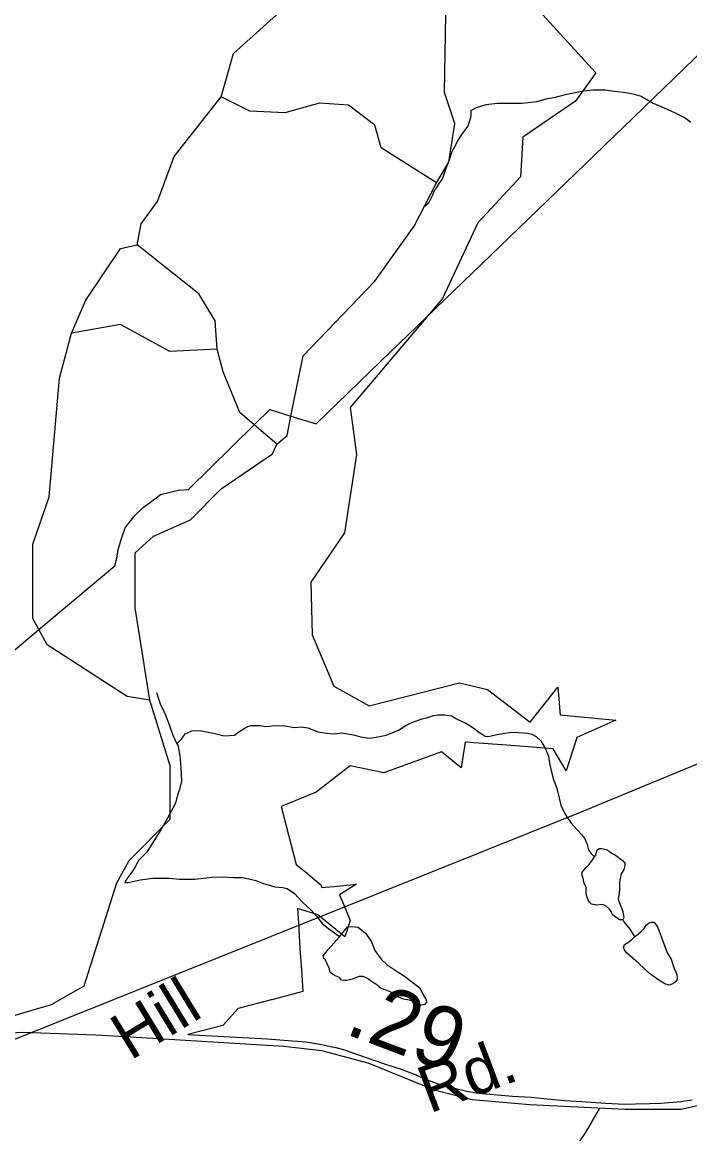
# Model space of a CAD drawing. Extents: x 2001466 to 31450019, y -30647475 to 847247.
# Drawn here: x 2032407 to 2035119, y 693124 to 697636 of the extents above; entities that cross this region are included whole.
import ezdxf

# ---------------------------------------------------------------- set-up
doc = ezdxf.new("R2010")
doc.units = 0
for name, color, linetype in [('Exist Boundary Political City Limit New', 7, 'Continuous'), ('Exist Hydrographic Creek Single Shore', 7, 'Continuous'), ('Exist Hydrographic Misc Water Feature', 7, 'Continuous'), ('Exist Road Non-System Type 51', 7, 'Continuous'), ('Exist Road Secondary Mileage Hundredths English Label', 7, 'Continuous'), ('Exist Road Secondary Type 51 Attributed', 7, 'Continuous'), ('Exist Road Secondary Type 51 Label', 7, 'Continuous'), ('Exist Utilities Electrical Transmission Line', 7, 'Continuous'), ('Map Preparation Boundary City Limit Buffer Line', 7, 'Continuous')]:
    doc.layers.add(name, color=color, linetype=linetype)

msp = doc.modelspace()

# ---------------------------------------------------------------- linework, layer by layer
at = {"layer": 'Exist Boundary Political City Limit New'}
for points in [[(2034464, 697730.9), (2034738.1, 697430.1), (2034654.6, 697315.2), (2034441.8, 697169.4), (2034431.1, 697008.8), (2034258.8, 696822.1), (2034114.5, 696514.2), (2033739.5, 696072.4), (2033765.1, 695881.1)], [(2033765.1, 695881.1), (2033716.8, 695563.7), (2033580.5, 695363.7), (2033585.5, 695148.8), (2033673, 694940.3), (2033817.4, 694860.5), (2034183.4, 694955.1), (2034298.2, 694927.7), (2034470.8, 694795.2), (2034583.1, 694936.5), (2034593.1, 694824.8), (2034819.2, 694802.5), (2034660.4, 694732.4), (2034655, 694715.1), (2034617.9, 694596.7), (2034564.6, 694687.1), (2034412.1, 694698.1), (2034207.2, 694714.1), (2034190.4, 694608.9), (2034111, 694674.3), (2033876, 694589.8), (2033740.4, 694618.2), (2033602.1, 694511.2), (2033459.8, 694453.1), (2033521, 694217.2), (2033558.8, 694186.6), (2033621.8, 694133.1), (2033622.8, 694123.4), (2033673.6, 694127.8), (2033765, 694136.7), (2033696.5, 694093.8), (2033712.4, 694055.4), (2033739.6, 693989.1), (2033717.5, 693922.9), (2033607.8, 694013.1), (2033526.1, 694038.7), (2033529.5, 693979.1), (2033535.4, 693875.5), (2033541.4, 693789.1), (2033547.5, 693700.9), (2033421, 693668), (2033418.4, 693667.3), (2033285.4, 693631.9), (2033221.9, 693562.9), (2033080.1, 693526.9), (2033102.6, 693525.6), (2033403.9, 693508.8), (2033504.2, 693500.6), (2033525.2, 693499.6), (2033559.2, 693496.6), (2033625, 693485.9), (2033660, 693478.1), (2033682, 693473.8), (2033713.2, 693465.8), (2033742.9, 693455), (2033800.1, 693435), (2033878.9, 693407.9), (2033947.2, 693385.6), (2034003.5, 693364.5), (2034048.2, 693344.8), (2034112.6, 693321.4), (2034168.6, 693307.3), (2034214.2, 693297), (2034252, 693290.2), (2034292.5, 693285.8), (2034352.6, 693280.6), (2034398.9, 693277), (2034474.9, 693272.1), (2034527, 693267.4), (2034609.9, 693259.4), (2034681.1, 693255.6), (2034777.5, 693248.8), (2034854.6, 693244.7), (2034898.9, 693245.1), (2034956.6, 693246.3), (2035000, 693247.8), (2035084.1, 693254.8), (2035097.5, 693257.2), (2035129.4, 693261.6)]]:
    msp.add_lwpolyline(points, dxfattribs=at)
at = {"layer": 'Exist Hydrographic Creek Single Shore'}
msp.add_line((2033441.4, 695923.8), (2033350.4, 696001.3), dxfattribs=at)
for points in [[(2033215.5, 697332.7), (2033265.3, 697508.9), (2033681.3, 697884.3), (2033815.4, 698091.5), (2033823.4, 698160.3), (2034114.4, 698541.4)], [(2034090.4, 696983.5), (2034140.5, 697067.7), (2034165.5, 697224.8), (2034123.4, 697350.2), (2034131.4, 697825.9), (2034223.3, 697984.8), (2034223.5, 698375.2), (2034206.5, 698500.3)], [(2032874.5, 696732.6), (2032890.5, 696817.6), (2032957.3, 696908.1), (2033024.4, 697090.5), (2033215.5, 697332.7)], [(2034090.4, 696983.5), (2033865.3, 697125.9), (2033840.5, 697218.2), (2033732.4, 697299.2), (2033615.3, 697308.1), (2033474.4, 697268.4), (2033332.3, 697274.6), (2033215.5, 697332.7)], [(2033499.3, 696037.5), (2033549.3, 696282.5), (2033840.3, 696585), (2033999.4, 696808.2), (2034090.4, 696983.5)], [(2032607.3, 696373.8), (2032666.3, 696507.2), (2032807.4, 696717.6), (2032874.5, 696732.6)], [(2033199.3, 696309.3), (2033191.3, 696424.4), (2033124.4, 696534), (2032874.5, 696732.6)], [(2033199.3, 696309.3), (2033007.3, 696300.1), (2032807.4, 696409.2), (2032607.3, 696373.8)], [(2032475, 695170.5), (2032450.4, 695215.6), (2032450.4, 695517.5), (2032516.4, 695709.7), (2032558.3, 696191.2), (2032607.3, 696373.8)], [(2033350.4, 696001.3), (2033291.3, 696051.6), (2033224.3, 696216.9), (2033199.3, 696309.3)], [(2033441.4, 695923.8), (2033483.3, 695959.1), (2033499.3, 696037.5)], [(2032925.3, 694884.3), (2032866.3, 695259.6), (2032866.3, 695482.7), (2032941.3, 695550.1), (2033091.4, 695615.9), (2033216.3, 695741.4), (2033424.4, 695884.7), (2033441.4, 695923.8)], [(2032925.3, 694884.3), (2032833.2, 694899.4), (2032508.2, 695109.4), (2032475, 695170.5)], [(2031493.2, 693433.8), (2031651.3, 693440.4), (2031893.3, 693383), (2032030.3, 693404), (2032159, 693521.9), (2032243.2, 693566.5), (2032526.3, 693649), (2032659.4, 693725), (2032792.2, 694142.3), (2032842.3, 694233.1), (2033008.4, 694400.4), (2033008.4, 694616.9), (2032925.3, 694884.3)]]:
    msp.add_lwpolyline(points, dxfattribs=at)
at = {"layer": 'Exist Hydrographic Misc Water Feature'}
for points in [[(2034230.5, 697277.8), (2034252.4, 697289.8), (2034292.4, 697301.8), (2034336.3, 697307.9), (2034394.3, 697307.9), (2034438.2, 697307.9), (2034498.3, 697313.9), (2034542.1, 697326), (2034568.2, 697329.9), (2034620.3, 697343.9), (2034688.1, 697358), (2034726.3, 697362.1), (2034776.3, 697362.1), (2034802.2, 697358.1), (2034848.3, 697352.1), (2034876.2, 697348.1), (2034898.3, 697342.2), (2034922.3, 697336.2), (2034970.3, 697308.2), (2035006.2, 697292.3), (2035030.2, 697282.2), (2035060.3, 697268.3), (2035100.3, 697248.3), (2035124.3, 697230.3)], [(2034230.5, 697277.8), (2034230.5, 697271.8), (2034230.5, 697253.8), (2034218.4, 697213.8), (2034208.3, 697201.7), (2034192.3, 697179.7), (2034174.3, 697151.7), (2034166.5, 697133.8), (2034152.6, 697109.8), (2034142.5, 697077.8), (2034128.6, 697041.7), (2034114.4, 697001.7), (2034100.5, 696981.7), (2034090.6, 696965.7), (2034084.7, 696955.7)], [(2034084.7, 696955.7), (2034080.6, 696951.7), (2034072.6, 696931.7), (2034064.6, 696915.7), (2034056.6, 696899.7), (2034048.6, 696893.7), (2034042.6, 696887.7)], [(2032954, 694915.3), (2032954, 694911.3), (2032968, 694869.3), (2032987.9, 694827.4), (2033005.9, 694781.4), (2033020, 694741.4), (2033036, 694707.4)], [(2033036, 694707.4), (2033054.1, 694725.4), (2033070.1, 694747.4), (2033082, 694753.4), (2033095.9, 694759.4), (2033114, 694761.4), (2033133.9, 694759.4), (2033183.9, 694749.5), (2033228, 694739.5), (2033270, 694741.6), (2033287.8, 694755.6), (2033319.8, 694775.6), (2033337.9, 694781.6), (2033371.9, 694781.6), (2033398, 694777.6), (2033422, 694779.6), (2033465.8, 694781.7), (2033514, 694773.7), (2033541.9, 694775.7), (2033567.9, 694771.7), (2033610, 694755.8), (2033642, 694749.8), (2033676, 694747.8), (2033705.9, 694751.8), (2033753.9, 694743.9), (2033782, 694735.9), (2033817.9, 694729.9), (2033846, 694733.9), (2033886, 694741.9), (2033935.8, 694761.9), (2033969.8, 694784), (2034001.8, 694798), (2034031.8, 694808), (2034055.8, 694814), (2034077.7, 694822), (2034095.8, 694824), (2034121.8, 694824.1), (2034151.7, 694820.1), (2034171.8, 694808.1), (2034209.8, 694790.1), (2034229.9, 694778.1), (2034247.9, 694766.1), (2034257.7, 694758.1), (2034267.8, 694752.1), (2034275.8, 694746.1), (2034287.9, 694738.1), (2034295.9, 694736.2), (2034307.8, 694738.2), (2034335.9, 694744.2), (2034359.9, 694748.2), (2034393.9, 694754.3), (2034423.8, 694752.3), (2034459.7, 694750.3), (2034477.8, 694746.3), (2034495.8, 694736.2), (2034513.9, 694718.4), (2034533.7, 694686.3), (2034545.8, 694656.3), (2034549.7, 694628.4), (2034555.9, 694598.3), (2034565.9, 694562.4), (2034577.8, 694530.4), (2034589.9, 694480.4), (2034595.9, 694458.4), (2034611.9, 694424.5), (2034619.9, 694410.5), (2034637.9, 694384.5), (2034662.1, 694358.4), (2034679.9, 694338.5), (2034691.8, 694324.5), (2034702.1, 694298.5), (2034708, 694276.5), (2034718.1, 694262.5), (2034728.1, 694252.5), (2034732, 694248.5)], [(2033036, 694707.4), (2033040.1, 694701.4), (2033048.1, 694659.5), (2033052, 694611.4), (2033054.1, 694555.4), (2033046.1, 694521.5), (2033038.1, 694499.4), (2033030.1, 694465.4), (2032998.1, 694405.4), (2032970.2, 694357.4), (2032948.3, 694323.4), (2032914.2, 694267.4), (2032880.2, 694233.4), (2032866.3, 694207.4), (2032852.5, 694185.4), (2032832.4, 694159.4), (2032824.4, 694143.3)], [(2034732, 694248.5), (2034738, 694254.5), (2034740, 694266.5), (2034742.1, 694274.5), (2034746, 694278.5), (2034752.1, 694282.5), (2034762, 694282.6), (2034780, 694278.5), (2034792.1, 694270.6), (2034802, 694262.6), (2034817.9, 694254.6), (2034846, 694232.6), (2034856.1, 694222.6), (2034856.1, 694212.6), (2034852, 694196.6), (2034840.1, 694178.6), (2034833.9, 694146.6), (2034833.9, 694118.6), (2034832.1, 694100.6), (2034828.2, 694074.6), (2034836.2, 694054.7), (2034846.2, 694030.7), (2034850.1, 694010.7), (2034852.2, 694000.7), (2034848.1, 693992.7)], [(2034848.1, 693992.7), (2034834.1, 693992.7), (2034824.1, 693998.7), (2034806.1, 694012.7), (2034800.1, 694026.7), (2034794.2, 694034.7), (2034778.2, 694048.6), (2034764.2, 694054.6), (2034742.1, 694052.6), (2034720.1, 694056.6), (2034712.1, 694064.5), (2034706.2, 694072.5), (2034698.2, 694096.5), (2034698, 694124.5), (2034690, 694140.5), (2034686.1, 694160.5), (2034682, 694172.5), (2034682, 694186.5), (2034698, 694204.5), (2034710.1, 694216.5), (2034724, 694236.5), (2034732, 694248.5)], [(2032824.4, 694143.3), (2032838.4, 694143.4), (2032886.4, 694155.4), (2032938.4, 694161.4), (2033004.3, 694161.5), (2033046.3, 694157.5), (2033108.2, 694157.5), (2033156.2, 694163.5), (2033178.3, 694165.5), (2033224.3, 694167.6), (2033266.3, 694163.6), (2033302.2, 694163.6), (2033340.3, 694155.7), (2033356.3, 694151.7), (2033384.2, 694141.7), (2033434.3, 694125.8), (2033466.2, 694123.8), (2033484.3, 694119.8), (2033514.2, 694099.8), (2033546.2, 694063.8), (2033582.3, 694029.9), (2033604.4, 694005.9), (2033626.4, 693977.9), (2033652.4, 693957.9), (2033676.4, 693939.9), (2033692.4, 693927.9), (2033696.3, 693923.9)], [(2033696.3, 693923.9), (2033722.4, 693955.9), (2033728.3, 693964), (2033744.5, 693966), (2033772.2, 693962), (2033802.3, 693938), (2033824.5, 693906), (2033840.5, 693868), (2033866.3, 693832.1), (2033890.5, 693810.1), (2033930.5, 693782.1), (2033960.4, 693764.1), (2033994.5, 693738.2), (2034022.3, 693716.2), (2034036.5, 693688.2), (2034046.5, 693670.2), (2034050.4, 693658.2), (2034042.4, 693648.2), (2034028.5, 693646.2), (2034004.5, 693656.2), (2033980.5, 693666.1), (2033956.5, 693670.1), (2033932.5, 693680.1), (2033914.5, 693694.1), (2033890.5, 693706.1), (2033866.3, 693714.1), (2033848.5, 693728.1), (2033826.5, 693742.1), (2033810.3, 693754), (2033792.5, 693762), (2033776.5, 693762), (2033748.4, 693752), (2033726.5, 693746), (2033716.6, 693745.9), (2033704.5, 693747.9), (2033696.5, 693757.9), (2033676.4, 693765.9), (2033662.5, 693775.9), (2033656.5, 693781.9), (2033656.3, 693793.9), (2033646.5, 693813.9), (2033636.4, 693834), (2033632.3, 693835.9), (2033630.5, 693846), (2033640.3, 693860), (2033650.4, 693872), (2033696.3, 693923.9)], [(2034848.1, 693992.7), (2034852.2, 693984.6), (2034876.2, 693954.6), (2034892.2, 693928.6), (2034896.1, 693924.7)], [(2034896.1, 693924.7), (2034904.1, 693930.7), (2034922.1, 693944.7), (2034934.2, 693956.7), (2034942.2, 693970.7), (2034952, 693978.7), (2034962.1, 693982.7), (2034974.2, 693982.7), (2034990.2, 693960.7), (2035004.1, 693920.8), (2035018.1, 693884.8), (2035028.1, 693858.8), (2035044.3, 693832.8), (2035056.2, 693794.8), (2035066.3, 693770.8), (2035068.3, 693756.9), (2035066.3, 693744.8), (2035056.2, 693736.8), (2035046.2, 693730.8), (2035036.3, 693726.8), (2035018.3, 693732.8), (2034990.2, 693750.8), (2034956.4, 693774.7), (2034912.3, 693814.7), (2034878.2, 693844.6), (2034862.2, 693858.7), (2034854.2, 693870.7), (2034850.1, 693880.7), (2034854.2, 693892.7), (2034868.2, 693900.7), (2034884.2, 693912.7), (2034896.1, 693924.7)]]:
    msp.add_lwpolyline(points, dxfattribs=at)
at = {"layer": 'Exist Road Non-System Type 51'}
msp.add_lwpolyline([(2034753, 693227.4), (2034696.6, 693131.8), (2034660.7, 693077.7), (2034616.7, 693027.8), (2034580.7, 692991.7), (2034518.8, 692935.8), (2034484.7, 692903.7), (2034448.8, 692867.6), (2034418.7, 692833.6), (2034394.9, 692793.7), (2034378.7, 692757.6), (2034362.8, 692719.7), (2034350.8, 692663.6), (2034334.9, 692551.7), (2034322.9, 692479.7), (2034318.8, 692439.6), (2034316.8, 692399.6), (2034289, 692359.6), (2034240.9, 692313.6), (2034208.9, 692287.6), (2034164.9, 692247.5), (2034125, 692231.5)], dxfattribs=at)
at = {"layer": 'Exist Road Secondary Type 51 Attributed'}
for points in [[(2038786.2, 694537.2), (2038720.8, 694490.7), (2038632.1, 694445.3), (2038545, 694421), (2038386.7, 694404.1), (2037558, 694403), (2037384.9, 694385.1), (2037093, 694314.3), (2036787.9, 694203.4), (2036363.1, 694023.8), (2036044.3, 693882.2), (2035928.1, 693808.3), (2035618.8, 693518.9), (2035355.5, 693325.5), (2035224.6, 693253.7), (2035083.1, 693222), (2034857.2, 693222), (2034469.8, 693242.1), (2034235.4, 693262.2), (2034087.1, 693300.2), (2033812.7, 693410), (2033624.8, 693460.8), (2033470.6, 693477.7), (2032848.5, 693515.5)], [(2032848.5, 693515.5), (2032706.4, 693524.1), (2032408.5, 693534.8), (2032282.8, 693527.9), (2032159, 693521.9)]]:
    msp.add_lwpolyline(points, dxfattribs=at)
at = {"layer": 'Exist Utilities Electrical Transmission Line'}
msp.add_line((2032263.3, 694992.5), (2032475, 695170.5), dxfattribs=at)
for points in [[(2033499.3, 696037.5), (2033602, 696006.1), (2033863.4, 696258.6), (2034348.3, 696725.8), (2034849, 697209), (2035467.7, 697808.5), (2036175.9, 698510.3), (2037148.1, 699464.1)], [(2032364.5, 693503.1), (2034681.8, 694431.6), (2038664.9, 696078), (2040380.3, 696785.9)], [(2033350.4, 696001.3), (2033413.9, 696063.6), (2033499.3, 696037.5)], [(2032475, 695170.5), (2032783.4, 695429.9), (2032791.4, 695460), (2032797.3, 695494.1), (2032809.1, 695536), (2032825.1, 695584.1), (2032864.9, 695634.1), (2032900.8, 695668.2), (2032928.9, 695688.4), (2032968.7, 695718.4), (2033002.6, 695726.5), (2033040.6, 695736.5), (2033082.7, 695738.7), (2033350.4, 696001.3)]]:
    msp.add_lwpolyline(points, dxfattribs=at)
at = {"layer": 'Map Preparation Boundary City Limit Buffer Line'}
for points in [[(2034464, 697730.9), (2034738.1, 697430.1), (2034654.6, 697315.2), (2034441.8, 697169.4), (2034431.1, 697008.8), (2034258.8, 696822.1), (2034114.5, 696514.2), (2033739.5, 696072.4), (2033765.1, 695881.1)], [(2033765.1, 695881.1), (2033716.8, 695563.7), (2033580.5, 695363.7), (2033585.5, 695148.8), (2033673, 694940.3), (2033817.4, 694860.5), (2034183.4, 694955.1), (2034298.2, 694927.7), (2034470.8, 694795.2), (2034583.1, 694936.5), (2034593.1, 694824.8), (2034819.2, 694802.5), (2034660.4, 694732.4), (2034655, 694715.1), (2034617.9, 694596.7), (2034564.6, 694687.1), (2034412.1, 694698.1), (2034207.2, 694714.1), (2034190.4, 694608.9), (2034111, 694674.3), (2033876, 694589.8), (2033740.4, 694618.2), (2033602.1, 694511.2), (2033459.8, 694453.1), (2033521, 694217.2), (2033558.8, 694186.6), (2033621.8, 694133.1), (2033622.8, 694123.4), (2033673.6, 694127.8), (2033765, 694136.7), (2033696.5, 694093.8), (2033712.4, 694055.4), (2033739.6, 693989.1), (2033717.5, 693922.9), (2033607.8, 694013.1), (2033526.1, 694038.7), (2033529.5, 693979.1), (2033535.4, 693875.5), (2033541.4, 693789.1), (2033547.5, 693700.9), (2033421, 693668), (2033418.4, 693667.3), (2033285.4, 693631.9), (2033221.9, 693562.9), (2033080.1, 693526.9), (2033102.6, 693525.6), (2033403.9, 693508.8), (2033504.2, 693500.6), (2033525.2, 693499.6), (2033559.2, 693496.6), (2033625, 693485.9), (2033660, 693478.1), (2033682, 693473.8), (2033713.2, 693465.8), (2033742.9, 693455), (2033800.1, 693435), (2033878.9, 693407.9), (2033947.2, 693385.6), (2034003.5, 693364.5), (2034048.2, 693344.8), (2034112.6, 693321.4), (2034168.6, 693307.3), (2034214.2, 693297), (2034252, 693290.2), (2034292.5, 693285.8), (2034352.6, 693280.6), (2034398.9, 693277), (2034474.9, 693272.1), (2034527, 693267.4), (2034609.9, 693259.4), (2034681.1, 693255.6), (2034777.5, 693248.8), (2034854.6, 693244.7), (2034898.9, 693245.1), (2034956.6, 693246.3), (2035000, 693247.8), (2035084.1, 693254.8), (2035097.5, 693257.2), (2035129.4, 693261.6)]]:
    msp.add_lwpolyline(points, dxfattribs=at)

# ---------------------------------------------------------------- texts
at = {"layer": 'Exist Road Secondary Mileage Hundredths English Label'}
msp.add_text('.29', height=250, rotation=339.4141, dxfattribs=at).set_placement((2033712.9, 693531.6))
at = {"layer": 'Exist Road Secondary Type 51 Label'}
for s, rotation, p in [('Hill', 31.4184, (2032846.7, 693419.5)), ('Rd.', 20.6035, (2034061.9, 693205.4))]:
    msp.add_text(s, height=190, rotation=rotation, dxfattribs=at).set_placement(p)

doc.saveas('drawing.dxf')
